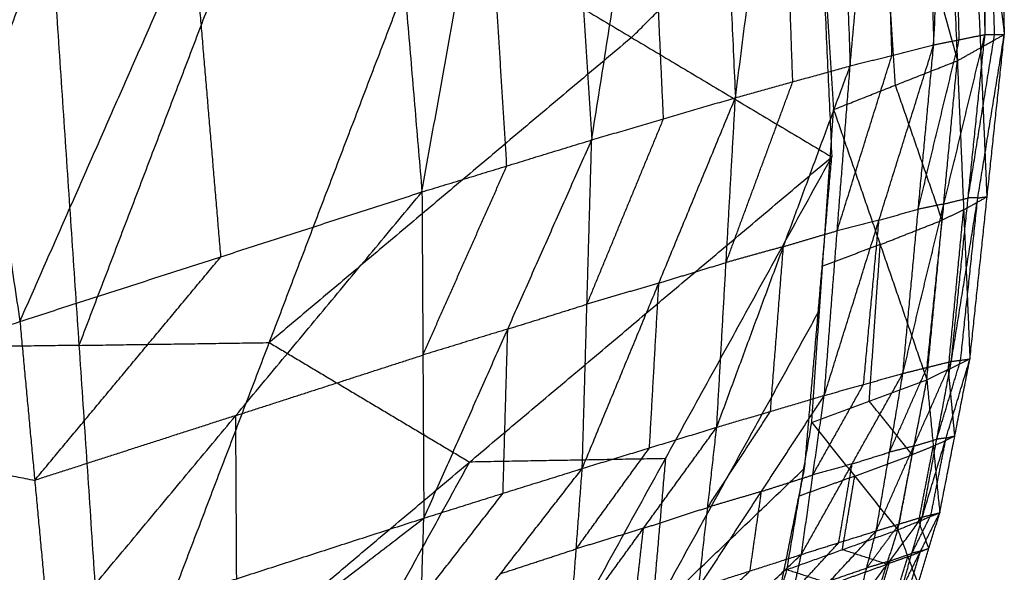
# Model space of a CAD drawing. Header units: millimetres. Extents: x -106 to 110, y -96 to 120.
# Tile 962 of 1020: x 99.84 to 102.93, y 45.59 to 47.33. Entities that reach past the tile are written whole.
import ezdxf

# ---------------------------------------------------------------- set-up
doc = ezdxf.new("R2010")
doc.units = ezdxf.units.MM
doc.header["$MEASUREMENT"] = 0
doc.layers.add('Default', color=7, linetype='Continuous', true_color=0x000000)

msp = doc.modelspace()

# ---------------------------------------------------------------- linework, layer by layer
at = {"layer": 'Default'}
for points in [[(102.7103, 47.2496, 12.8271), (102.7609, 48.3369, 12.416), (102.8116, 49.4242, 12.005)], [(102.8116, 49.4242, 12.005), (102.8415, 48.3531, 12.2649), (102.8714, 47.2821, 12.5249)], [(102.8675, 49.4217, 11.6245), (102.8694, 48.3519, 12.0747), (102.8714, 47.2821, 12.5249)], [(102.8675, 49.4217, 11.6245), (102.8999, 48.352, 11.9307), (102.9323, 47.2823, 12.2368)], [(102.4479, 47.1835, 13.1221), (102.5477, 48.2861, 12.7676), (102.6475, 49.3887, 12.4132)], [(102.6475, 49.3887, 12.4132), (102.6789, 48.3192, 12.6201), (102.7103, 47.2496, 12.8271)], [(102.6918, 49.3192, 11.0194), (102.7383, 48.2595, 11.3902), (102.7847, 47.1998, 11.7611)], [(102.6918, 49.3192, 11.0194), (102.812, 48.3008, 11.6281), (102.9323, 47.2823, 12.2368)], [(102.0874, 47.0835, 13.3858), (102.2301, 48.1985, 13.1036), (102.3729, 49.3134, 12.8214)], [(102.3729, 49.3134, 12.8214), (102.4104, 48.2484, 12.9718), (102.4479, 47.1835, 13.1221)], [(101.6357, 46.9508, 13.5939), (101.8129, 48.0743, 13.396), (101.9902, 49.1979, 13.1981)], [(101.9902, 49.1979, 13.1981), (102.0388, 48.1407, 13.292), (102.0874, 47.0835, 13.3858)], [(102.2606, 49.1335, 10.624), (102.3282, 48.0899, 11.0263), (102.3959, 47.0463, 11.4286)], [(102.2606, 49.1335, 10.624), (102.5227, 48.1667, 11.1926), (102.7847, 47.1998, 11.7611)], [(101.1025, 46.7872, 13.7237), (101.304, 47.9152, 13.6172), (101.5054, 49.0432, 13.5107)], [(101.5054, 49.0432, 13.5107), (101.5706, 47.997, 13.5523), (101.6357, 46.9508, 13.5939)], [(99.8391, 46.38, 13.6823), (100.3834, 47.6157, 13.7056), (100.9278, 48.8515, 13.729)], [(100.9278, 48.8515, 13.729), (101.0152, 47.8194, 13.7264), (101.1025, 46.7872, 13.7237)], [(102.3027, 48.8169, 10.7214), (102.3464, 47.857, 11.1129), (102.3901, 46.8972, 11.5043)], [(99.5419, 48.3707, 13.7914), (99.6905, 47.3753, 13.7369), (99.8391, 46.38, 13.6823)], [(102.7908, 47.2658, 12.676), (102.7759, 47.8014, 12.546), (102.7609, 48.3369, 12.416)], [(102.9018, 47.2822, 12.3809), (102.8856, 47.8171, 12.2278), (102.8694, 48.3519, 12.0747)], [(102.8585, 47.2411, 11.9989), (102.8353, 47.7709, 11.8135), (102.812, 48.3008, 11.6281)], [(102.5791, 47.2165, 12.9746), (102.5634, 47.7513, 12.8711), (102.5477, 48.2861, 12.7676)], [(102.2676, 47.1335, 13.2539), (102.2489, 47.666, 13.1788), (102.2301, 48.1985, 13.1036)], [(102.5903, 47.1231, 11.5948), (102.5565, 47.6449, 11.3937), (102.5227, 48.1667, 11.1926)], [(101.8615, 47.0171, 13.4898), (101.8372, 47.5457, 13.4429), (101.8129, 48.0743, 13.396)], [(101.3691, 46.869, 13.6588), (101.3365, 47.3921, 13.638), (101.304, 47.9152, 13.6172)], [(101.7609, 47.2728, 10.9649), (102.0537, 47.5649, 11.0389), (102.3464, 47.857, 11.1129)], [(100.1137, 44.9788, 11.5435), (100.6227, 46.3136, 10.9844), (101.1317, 47.6484, 10.4254)], [(101.1317, 47.6484, 10.4254), (101.7609, 47.2728, 10.9649), (102.3901, 46.8972, 11.5043)], [(98.9128, 44.9622, 10.8773), (99.4241, 46.2966, 10.3149), (99.9354, 47.6311, 9.7525)], [(99.9354, 47.6311, 9.7525), (100.0246, 46.3049, 10.648), (100.1137, 44.9788, 11.5435)], [(100.5336, 47.6397, 10.0889), (100.2791, 46.9723, 10.3685), (100.0246, 46.3049, 10.648)], [(100.4708, 46.5836, 13.703), (100.4271, 47.0997, 13.7043), (100.3834, 47.6157, 13.7056)], [(102.6135, 46.2166, 13.1198), (102.7424, 46.7493, 12.8224), (102.8714, 47.2821, 12.5249)], [(102.7103, 47.2496, 12.8271), (102.7908, 47.2658, 12.676), (102.8714, 47.2821, 12.5249)], [(102.7657, 46.2545, 12.8856), (102.849, 46.7684, 12.5612), (102.9323, 47.2823, 12.2368)], [(102.7657, 46.2545, 12.8856), (102.8186, 46.7683, 12.7052), (102.8714, 47.2821, 12.5249)], [(102.7847, 47.1998, 11.7611), (102.8585, 47.2411, 11.9989), (102.9323, 47.2823, 12.2368)], [(102.8186, 46.7683, 12.7052), (102.8602, 47.0252, 12.543), (102.9018, 47.2822, 12.3809)], [(102.8242, 46.262, 12.6561), (102.8783, 46.7722, 12.4465), (102.9323, 47.2823, 12.2368)], [(102.8714, 47.2821, 12.5249), (102.9018, 47.2822, 12.3809), (102.9323, 47.2823, 12.2368)], [(101.7609, 47.2728, 10.9649), (101.1918, 46.7932, 10.9746), (100.6227, 46.3136, 10.9844)], [(102.3667, 46.1474, 13.3415), (102.5385, 46.6985, 13.0843), (102.7103, 47.2496, 12.8271)], [(102.4479, 47.1835, 13.1221), (102.5791, 47.2165, 12.9746), (102.7103, 47.2496, 12.8271)], [(102.6135, 46.2166, 13.1198), (102.6619, 46.7331, 12.9735), (102.7103, 47.2496, 12.8271)], [(102.6619, 46.7331, 12.9735), (102.7264, 46.9995, 12.8247), (102.7908, 47.2658, 12.676)], [(102.4073, 46.6654, 13.2318), (102.4932, 46.941, 13.1032), (102.5791, 47.2165, 12.9746)], [(102.8783, 46.7722, 12.4465), (102.8684, 47.0066, 12.2227), (102.8585, 47.2411, 11.9989)], [(102.0286, 46.0473, 13.5315), (102.2382, 46.6154, 13.3268), (102.4479, 47.1835, 13.1221)], [(102.0874, 47.0835, 13.3858), (102.2676, 47.1335, 13.2539), (102.4479, 47.1835, 13.1221)], [(102.3667, 46.1474, 13.3415), (102.4073, 46.6654, 13.2318), (102.4479, 47.1835, 13.1221)], [(102.3959, 47.0463, 11.4286), (102.5903, 47.1231, 11.5948), (102.7847, 47.1998, 11.7611)], [(102.6889, 46.1969, 12.2602), (102.7368, 46.6984, 12.0106), (102.7847, 47.1998, 11.7611)], [(102.7847, 47.1998, 11.7611), (102.8045, 46.7309, 12.2086), (102.8242, 46.262, 12.6561)], [(102.058, 46.5654, 13.4586), (102.1628, 46.8495, 13.3563), (102.2676, 47.1335, 13.2539)], [(102.7368, 46.6984, 12.0106), (102.6636, 46.9107, 11.8027), (102.5903, 47.1231, 11.5948)], [(101.6061, 45.9179, 13.6705), (101.8467, 46.5007, 13.5282), (102.0874, 47.0835, 13.3858)], [(101.6357, 46.9508, 13.5939), (101.8615, 47.0171, 13.4898), (102.0874, 47.0835, 13.3858)], [(102.0286, 46.0473, 13.5315), (102.058, 46.5654, 13.4586), (102.0874, 47.0835, 13.3858)], [(102.327, 46.0622, 11.9637), (102.3614, 46.5543, 11.6962), (102.3959, 47.0463, 11.4286)], [(102.3959, 47.0463, 11.4286), (102.5424, 46.6216, 11.8444), (102.6889, 46.1969, 12.2602)], [(101.6209, 46.4343, 13.6322), (101.7412, 46.7257, 13.561), (101.8615, 47.0171, 13.4898)], [(101.1025, 46.7872, 13.7237), (101.3691, 46.869, 13.6588), (101.6357, 46.9508, 13.5939)], [(101.1083, 45.7615, 13.7411), (101.372, 46.3562, 13.6675), (101.6357, 46.9508, 13.5939)], [(101.6061, 45.9179, 13.6705), (101.6209, 46.4343, 13.6322), (101.6357, 46.9508, 13.5939)], [(100.1137, 44.9788, 11.5435), (101.2519, 45.938, 11.5239), (102.3901, 46.8972, 11.5043)], [(101.345, 45.0005, 12.2431), (101.8675, 45.9488, 11.8737), (102.3901, 46.8972, 11.5043)], [(102.3049, 45.9187, 12.0566), (102.3475, 46.408, 11.7804), (102.3901, 46.8972, 11.5043)], [(101.1054, 46.2744, 13.7324), (101.2373, 46.5717, 13.6956), (101.3691, 46.869, 13.6588)], [(99.8391, 46.38, 13.6823), (100.4708, 46.5836, 13.703), (101.1025, 46.7872, 13.7237)], [(99.9323, 45.3811, 13.6266), (100.5174, 46.0842, 13.6752), (101.1025, 46.7872, 13.7237)], [(101.1025, 46.7872, 13.7237), (101.1054, 46.2744, 13.7324), (101.1083, 45.7615, 13.7411)], [(102.7424, 46.7493, 12.8224), (102.7022, 46.7412, 12.8979), (102.6619, 46.7331, 12.9735)], [(102.6896, 46.2355, 13.0027), (102.716, 46.4924, 12.9125), (102.7424, 46.7493, 12.8224)], [(102.7424, 46.7493, 12.8224), (102.7805, 46.7588, 12.7638), (102.8186, 46.7683, 12.7052)], [(102.795, 46.2582, 12.7709), (102.822, 46.5133, 12.666), (102.849, 46.7684, 12.5612)], [(102.8045, 46.7309, 12.2086), (102.8414, 46.7515, 12.3275), (102.8783, 46.7722, 12.4465)], [(102.849, 46.7684, 12.5612), (102.8338, 46.7683, 12.6332), (102.8186, 46.7683, 12.7052)], [(102.849, 46.7684, 12.5612), (102.8636, 46.7703, 12.5038), (102.8783, 46.7722, 12.4465)], [(102.5385, 46.6985, 13.0843), (102.6002, 46.7158, 13.0289), (102.6619, 46.7331, 12.9735)], [(102.8045, 46.7309, 12.2086), (102.7707, 46.7146, 12.1096), (102.7368, 46.6984, 12.0106)], [(102.7566, 46.2295, 12.4581), (102.7805, 46.4802, 12.3334), (102.8045, 46.7309, 12.2086)], [(102.5385, 46.6985, 13.0843), (102.4729, 46.682, 13.158), (102.4073, 46.6654, 13.2318)], [(102.4901, 46.182, 13.2307), (102.5143, 46.4402, 13.1575), (102.5385, 46.6985, 13.0843)], [(102.5424, 46.6216, 11.8444), (102.6396, 46.66, 11.9275), (102.7368, 46.6984, 12.0106)], [(102.2382, 46.6154, 13.3268), (102.3228, 46.6404, 13.2793), (102.4073, 46.6654, 13.2318)], [(102.2382, 46.6154, 13.3268), (102.1481, 46.5904, 13.3927), (102.058, 46.5654, 13.4586)], [(102.1976, 46.0974, 13.4365), (102.2179, 46.3564, 13.3816), (102.2382, 46.6154, 13.3268)], [(102.5424, 46.6216, 11.8444), (102.4519, 46.5879, 11.7703), (102.3614, 46.5543, 11.6962)], [(102.5079, 46.1296, 12.1119), (102.5252, 46.3756, 11.9782), (102.5424, 46.6216, 11.8444)], [(99.8857, 45.8805, 13.6545), (100.1782, 46.2321, 13.6787), (100.4708, 46.5836, 13.703)], [(101.8467, 46.5007, 13.5282), (101.9524, 46.5331, 13.4934), (102.058, 46.5654, 13.4586)], [(101.8467, 46.5007, 13.5282), (101.7338, 46.4675, 13.5802), (101.6209, 46.4343, 13.6322)], [(101.8174, 45.9826, 13.601), (101.8321, 46.2417, 13.5646), (101.8467, 46.5007, 13.5282)], [(101.372, 46.3562, 13.6675), (101.4965, 46.3952, 13.6498), (101.6209, 46.4343, 13.6322)], [(101.8249, 45.4596, 12.1498), (102.0862, 45.9338, 11.9651), (102.3475, 46.408, 11.7804)], [(98.024, 45.7623, 13.0317), (98.9315, 46.0711, 13.357), (99.8391, 46.38, 13.6823)], [(99.8391, 46.38, 13.6823), (99.8857, 45.8805, 13.6545), (99.9323, 45.3811, 13.6266)], [(101.372, 46.3562, 13.6675), (101.2387, 46.3153, 13.7), (101.1054, 46.2744, 13.7324)], [(101.3572, 45.8397, 13.7058), (101.3646, 46.0979, 13.6867), (101.372, 46.3562, 13.6675)], [(100.0246, 46.3049, 10.648), (99.7243, 46.3008, 10.4814), (99.4241, 46.2966, 10.3149)], [(100.0246, 46.3049, 10.648), (100.3236, 46.3093, 10.8162), (100.6227, 46.3136, 10.9844)], [(100.6227, 46.3136, 10.9844), (100.9373, 46.1258, 11.2542), (101.2519, 45.938, 11.5239)], [(100.5174, 46.0842, 13.6752), (100.8114, 46.1793, 13.7038), (101.1054, 46.2744, 13.7324)], [(102.5298, 45.7216, 13.2921), (102.6478, 45.9881, 13.0889), (102.7657, 46.2545, 12.8856)], [(102.6135, 46.2166, 13.1198), (102.6896, 46.2355, 13.0027), (102.7657, 46.2545, 12.8856)], [(102.6745, 45.7652, 13.0959), (102.7494, 46.0136, 12.876), (102.8242, 46.262, 12.6561)], [(102.6745, 45.7652, 13.0959), (102.7201, 46.0098, 12.9908), (102.7657, 46.2545, 12.8856)], [(102.6889, 46.1969, 12.2602), (102.7566, 46.2295, 12.4581), (102.8242, 46.262, 12.6561)], [(102.7201, 46.0098, 12.9908), (102.7575, 46.134, 12.8808), (102.795, 46.2582, 12.7709)], [(102.7294, 45.7786, 12.8991), (102.7768, 46.0203, 12.7776), (102.8242, 46.262, 12.6561)], [(102.7657, 46.2545, 12.8856), (102.795, 46.2582, 12.7709), (102.8242, 46.262, 12.6561)], [(102.5717, 45.9691, 13.206), (102.6306, 46.1023, 13.1043), (102.6896, 46.2355, 13.0027)], [(102.7768, 46.0203, 12.7776), (102.7667, 46.1249, 12.6179), (102.7566, 46.2295, 12.4581)], [(102.2946, 45.6475, 13.4727), (102.454, 45.9321, 13.2963), (102.6135, 46.2166, 13.1198)], [(102.327, 46.0622, 11.9637), (102.5079, 46.1296, 12.1119), (102.6889, 46.1969, 12.2602)], [(102.3667, 46.1474, 13.3415), (102.4901, 46.182, 13.2307), (102.6135, 46.2166, 13.1198)], [(102.5298, 45.7216, 13.2921), (102.5717, 45.9691, 13.206), (102.6135, 46.2166, 13.1198)], [(102.5976, 45.725, 12.5475), (102.6432, 45.9609, 12.4038), (102.6889, 46.1969, 12.2602)], [(102.6889, 46.1969, 12.2602), (102.7091, 45.9878, 12.5796), (102.7294, 45.7786, 12.8991)], [(102.3306, 45.8975, 13.4071), (102.4104, 46.0397, 13.3189), (102.4901, 46.182, 13.2307)], [(101.972, 45.5438, 13.6211), (102.1693, 45.8456, 13.4813), (102.3667, 46.1474, 13.3415)], [(102.0286, 46.0473, 13.5315), (102.1976, 46.0974, 13.4365), (102.3667, 46.1474, 13.3415)], [(102.2946, 45.6475, 13.4727), (102.3306, 45.8975, 13.4071), (102.3667, 46.1474, 13.3415)], [(102.6432, 45.9609, 12.4038), (102.5756, 46.0453, 12.2579), (102.5079, 46.1296, 12.1119)], [(98.9315, 46.0711, 13.357), (99.4086, 45.9758, 13.5057), (99.8857, 45.8805, 13.6545)], [(100.5174, 46.0842, 13.6752), (100.2015, 45.9823, 13.6648), (99.8857, 45.8805, 13.6545)], [(100.5203, 45.5713, 13.6839), (100.5189, 45.8277, 13.6795), (100.5174, 46.0842, 13.6752)], [(102.0003, 45.7955, 13.5763), (102.099, 45.9465, 13.5064), (102.1976, 46.0974, 13.4365)], [(101.5684, 45.4124, 13.7211), (101.7985, 45.7298, 13.6263), (102.0286, 46.0473, 13.5315)], [(101.6061, 45.9179, 13.6705), (101.8174, 45.9826, 13.601), (102.0286, 46.0473, 13.5315)], [(101.972, 45.5438, 13.6211), (102.0003, 45.7955, 13.5763), (102.0286, 46.0473, 13.5315)], [(102.2493, 45.6, 12.2707), (102.2881, 45.8311, 12.1172), (102.327, 46.0622, 11.9637)], [(102.327, 46.0622, 11.9637), (102.4623, 45.8936, 12.2556), (102.5976, 45.725, 12.5475)], [(102.6478, 45.9881, 13.0889), (102.6839, 45.9989, 13.0398), (102.7201, 46.0098, 12.9908)], [(102.7019, 45.7719, 12.9975), (102.7256, 45.8927, 12.9368), (102.7494, 46.0136, 12.876)], [(102.7091, 45.9878, 12.5796), (102.743, 46.004, 12.6786), (102.7768, 46.0203, 12.7776)], [(102.7494, 46.0136, 12.876), (102.7347, 46.0117, 12.9334), (102.7201, 46.0098, 12.9908)], [(102.7494, 46.0136, 12.876), (102.7631, 46.0169, 12.8268), (102.7768, 46.0203, 12.7776)], [(101.5872, 45.6651, 13.6958), (101.7023, 45.8239, 13.6484), (101.8174, 45.9826, 13.601)], [(102.6478, 45.9881, 13.0889), (102.6097, 45.9786, 13.1474), (102.5717, 45.9691, 13.206)], [(102.6022, 45.7434, 13.194), (102.625, 45.8657, 13.1414), (102.6478, 45.9881, 13.0889)], [(102.7091, 45.9878, 12.5796), (102.6762, 45.9744, 12.4917), (102.6432, 45.9609, 12.4038)], [(102.6635, 45.7518, 12.7233), (102.6863, 45.8698, 12.6515), (102.7091, 45.9878, 12.5796)], [(101.8675, 45.9488, 11.8737), (101.5597, 45.9434, 11.6988), (101.2519, 45.938, 11.5239)], [(101.8675, 45.9488, 11.8737), (101.8462, 45.7042, 12.0118), (101.8249, 45.4596, 12.1498)], [(102.454, 45.9321, 13.2963), (102.5128, 45.9506, 13.2511), (102.5717, 45.9691, 13.206)], [(102.4623, 45.8936, 12.2556), (102.5528, 45.9273, 12.3297), (102.6432, 45.9609, 12.4038)], [(101.2519, 45.938, 11.5239), (100.9906, 45.4638, 11.7086), (100.7293, 44.9896, 11.8933)], [(101.0925, 45.2562, 13.7579), (101.3493, 45.587, 13.7142), (101.6061, 45.9179, 13.6705)], [(101.1083, 45.7615, 13.7411), (101.3572, 45.8397, 13.7058), (101.6061, 45.9179, 13.6705)], [(101.345, 45.0005, 12.2431), (101.8249, 45.4596, 12.1498), (102.3049, 45.9187, 12.0566)], [(101.5684, 45.4124, 13.7211), (101.5872, 45.6651, 13.6958), (101.6061, 45.9179, 13.6705)], [(102.1232, 45.0161, 12.692), (102.2141, 45.4674, 12.3743), (102.3049, 45.9187, 12.0566)], [(102.454, 45.9321, 13.2963), (102.3923, 45.9148, 13.3517), (102.3306, 45.8975, 13.4071)], [(102.4122, 45.6846, 13.3824), (102.4331, 45.8083, 13.3393), (102.454, 45.9321, 13.2963)], [(102.1693, 45.8456, 13.4813), (102.25, 45.8715, 13.4442), (102.3306, 45.8975, 13.4071)], [(102.4623, 45.8936, 12.2556), (102.3752, 45.8624, 12.1864), (102.2881, 45.8311, 12.1172)], [(102.4234, 45.6625, 12.4091), (102.4429, 45.778, 12.3324), (102.4623, 45.8936, 12.2556)], [(101.1004, 45.5089, 13.7495), (101.2288, 45.6743, 13.7277), (101.3572, 45.8397, 13.7058)], [(102.1693, 45.8456, 13.4813), (102.0848, 45.8206, 13.5288), (102.0003, 45.7955, 13.5763)], [(102.1333, 45.5956, 13.5469), (102.1513, 45.7206, 13.5141), (102.1693, 45.8456, 13.4813)], [(101.7985, 45.7298, 13.6263), (101.8994, 45.7627, 13.6013), (102.0003, 45.7955, 13.5763)], [(98.024, 45.7623, 13.0317), (98.9781, 45.5717, 13.3292), (99.9323, 45.3811, 13.6266)], [(99.9323, 45.3811, 13.6266), (100.5203, 45.5713, 13.6839), (101.1083, 45.7615, 13.7411)], [(99.9675, 44.8837, 13.6008), (100.5379, 45.3226, 13.6709), (101.1083, 45.7615, 13.7411)], [(101.0925, 45.2562, 13.7579), (101.1004, 45.5089, 13.7495), (101.1083, 45.7615, 13.7411)], [(102.4701, 45.4886, 13.3899), (102.5723, 45.6269, 13.2429), (102.6745, 45.7652, 13.0959)], [(102.5298, 45.7216, 13.2921), (102.6022, 45.7434, 13.194), (102.6745, 45.7652, 13.0959)], [(102.5976, 45.725, 12.5475), (102.6635, 45.7518, 12.7233), (102.7294, 45.7786, 12.8991)], [(102.6093, 45.537, 13.2148), (102.6693, 45.6578, 13.057), (102.7294, 45.7786, 12.8991)], [(102.6093, 45.537, 13.2148), (102.6419, 45.6511, 13.1554), (102.6745, 45.7652, 13.0959)], [(102.6419, 45.6511, 13.1554), (102.6719, 45.7115, 13.0765), (102.7019, 45.7719, 12.9975)], [(102.661, 45.555, 13.0363), (102.6952, 45.6668, 12.9677), (102.7294, 45.7786, 12.8991)], [(102.6745, 45.7652, 13.0959), (102.7019, 45.7719, 12.9975), (102.7294, 45.7786, 12.8991)], [(101.7985, 45.7298, 13.6263), (101.6929, 45.6975, 13.6611), (101.5872, 45.6651, 13.6958)], [(101.7702, 45.4781, 13.6711), (101.7843, 45.604, 13.6487), (101.7985, 45.7298, 13.6263)], [(102.5, 45.6051, 13.341), (102.5511, 45.6743, 13.2675), (102.6022, 45.7434, 13.194)], [(102.6952, 45.6668, 12.9677), (102.6793, 45.7093, 12.8455), (102.6635, 45.7518, 12.7233)], [(102.2426, 45.4097, 13.5476), (102.3862, 45.5657, 13.4199), (102.5298, 45.7216, 13.2921)], [(102.2493, 45.6, 12.2707), (102.4234, 45.6625, 12.4091), (102.5976, 45.725, 12.5475)], [(102.2946, 45.6475, 13.4727), (102.4122, 45.6846, 13.3824), (102.5298, 45.7216, 13.2921)], [(102.4701, 45.4886, 13.3899), (102.5, 45.6051, 13.341), (102.5298, 45.7216, 13.2921)], [(102.5295, 45.5087, 12.7098), (102.5635, 45.6168, 12.6287), (102.5976, 45.725, 12.5475)], [(102.5976, 45.725, 12.5475), (102.6293, 45.64, 12.7919), (102.661, 45.555, 13.0363)], [(101.3493, 45.587, 13.7142), (101.4683, 45.6261, 13.705), (101.5872, 45.6651, 13.6958)], [(102.2686, 45.5286, 13.5102), (102.3404, 45.6066, 13.4463), (102.4122, 45.6846, 13.3824)], [(102.6293, 45.64, 12.7919), (102.6622, 45.6534, 12.8798), (102.6952, 45.6668, 12.9677)], [(102.6693, 45.6578, 13.057), (102.6822, 45.6623, 13.0124), (102.6952, 45.6668, 12.9677)], [(101.9298, 45.3017, 13.673), (102.1122, 45.4746, 13.5729), (102.2946, 45.6475, 13.4727)], [(101.972, 45.5438, 13.6211), (102.1333, 45.5956, 13.5469), (102.2946, 45.6475, 13.4727)], [(102.2426, 45.4097, 13.5476), (102.2686, 45.5286, 13.5102), (102.2946, 45.6475, 13.4727)], [(102.5635, 45.6168, 12.6287), (102.4935, 45.6397, 12.5189), (102.4234, 45.6625, 12.4091)], [(102.6293, 45.64, 12.7919), (102.5964, 45.6284, 12.7103), (102.5635, 45.6168, 12.6287)], [(102.5723, 45.6269, 13.2429), (102.6071, 45.639, 13.1992), (102.6419, 45.6511, 13.1554)], [(102.5952, 45.5318, 12.8731), (102.6123, 45.5859, 12.8325), (102.6293, 45.64, 12.7919)], [(102.6351, 45.546, 13.1256), (102.6522, 45.6019, 13.0913), (102.6693, 45.6578, 13.057)], [(102.6693, 45.6578, 13.057), (102.6556, 45.6545, 13.1062), (102.6419, 45.6511, 13.1554)], [(102.3862, 45.5657, 13.4199), (102.4431, 45.5854, 13.3804), (102.5, 45.6051, 13.341)], [(102.3894, 45.5544, 12.4903), (102.4765, 45.5856, 12.5595), (102.5635, 45.6168, 12.6287)], [(102.5723, 45.6269, 13.2429), (102.5361, 45.616, 13.292), (102.5, 45.6051, 13.341)], [(102.5397, 45.5128, 13.3024), (102.556, 45.5699, 13.2726), (102.5723, 45.6269, 13.2429)], [(101.9509, 45.4227, 13.6471), (102.0421, 45.5092, 13.597), (102.1333, 45.5956, 13.5469)], [(102.1875, 45.3887, 12.4449), (102.2184, 45.4944, 12.3578), (102.2493, 45.6, 12.2707)], [(102.2493, 45.6, 12.2707), (102.3894, 45.5544, 12.4903), (102.5295, 45.5087, 12.7098)]]:
    msp.add_open_spline(points, degree=2, dxfattribs=at)

doc.saveas('drawing.dxf')
